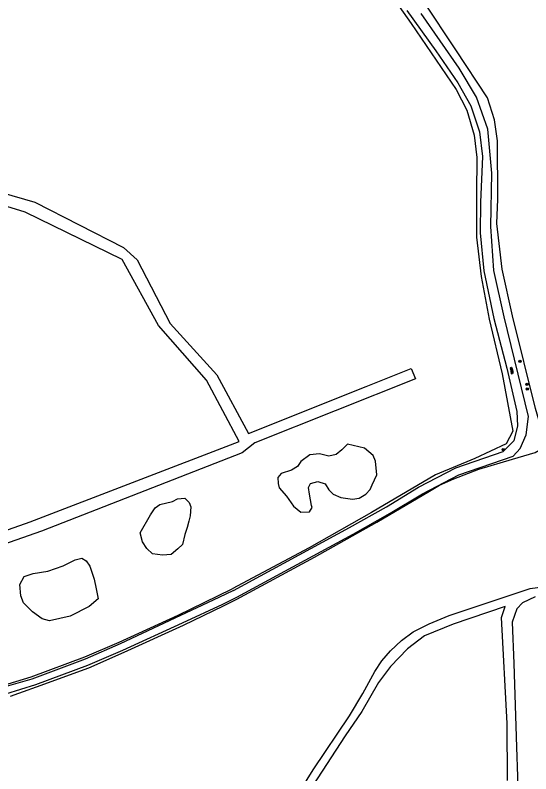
# Model space of a CAD drawing. Extents: x 126000 to 131009, y 393000 to 395500.
# Drawn here: x 128899.8 to 129078, y 394764.7 to 395027 of the extents above; entities that cross this region are included whole.
import ezdxf

# ---------------------------------------------------------------- set-up
doc = ezdxf.new("R2010")
doc.units = 0
for name, color, linetype in [('gg-afsc-draadraster', 7, 'Continuous'), ('gg-knt-onverhard', 7, 'Continuous'), ('gt-grn-groengrens', 7, 'Continuous'), ('gt-symb-boom', 7, 'Continuous'), ('gt-symb-overige verharding', 7, 'Continuous')]:
    doc.layers.add(name, color=color, linetype=linetype)

# ---------------------------------------------------------------- blocks, each defined once
blk = doc.blocks.new('gt0-BOOM')
at = {"layer": 'gt-symb-boom'}
for radius in [0.4, 0.2]:
    blk.add_circle((0, 0), radius, dxfattribs=at)
blk = doc.blocks.new('gt0-OVH')
at = {"layer": 'gt-symb-overige verharding'}
for points in [[(-0.97, 0.3), (-0.97, 0.31), (-0.96, 0.32), (-0.97, 0.33), (-0.97, 0.34), (-0.98, 0.35), (-0.99, 0.35), (-1, 0.36), (-1.01, 0.35), (-1.02, 0.35), (-1.03, 0.34), (-1.03, 0.33), (-1.04, 0.32), (-1.03, 0.31), (-1.03, 0.3), (-1.02, 0.29), (-1.01, 0.29), (-1, 0.28), (-0.99, 0.29), (-0.98, 0.29)], [(-0.87, 0.11), (-0.87, 0.12), (-0.86, 0.13), (-0.87, 0.14), (-0.87, 0.15), (-0.88, 0.16), (-0.89, 0.16), (-0.9, 0.16), (-0.91, 0.16), (-0.92, 0.16), (-0.93, 0.15), (-0.93, 0.14), (-0.94, 0.13), (-0.93, 0.12), (-0.93, 0.11), (-0.92, 0.1), (-0.91, 0.09), (-0.9, 0.09), (-0.89, 0.09), (-0.88, 0.1)], [(-0.77, 0.3), (-0.77, 0.31), (-0.76, 0.32), (-0.77, 0.33), (-0.77, 0.34), (-0.78, 0.35), (-0.79, 0.35), (-0.8, 0.36), (-0.81, 0.35), (-0.82, 0.35), (-0.83, 0.34), (-0.83, 0.33), (-0.84, 0.32), (-0.83, 0.31), (-0.83, 0.3), (-0.82, 0.29), (-0.81, 0.29), (-0.8, 0.28), (-0.79, 0.29), (-0.78, 0.29)], [(-0.67, 0.11), (-0.67, 0.12), (-0.66, 0.13), (-0.67, 0.14), (-0.67, 0.15), (-0.68, 0.16), (-0.69, 0.16), (-0.7, 0.16), (-0.71, 0.16), (-0.72, 0.16), (-0.73, 0.15), (-0.73, 0.14), (-0.74, 0.13), (-0.73, 0.12), (-0.73, 0.11), (-0.72, 0.1), (-0.71, 0.09), (-0.7, 0.09), (-0.69, 0.09), (-0.68, 0.1)], [(-0.57, 0.3), (-0.57, 0.31), (-0.56, 0.32), (-0.57, 0.33), (-0.57, 0.34), (-0.58, 0.35), (-0.59, 0.35), (-0.6, 0.36), (-0.61, 0.35), (-0.62, 0.35), (-0.63, 0.34), (-0.63, 0.33), (-0.64, 0.32), (-0.63, 0.31), (-0.63, 0.3), (-0.62, 0.29), (-0.61, 0.29), (-0.6, 0.28), (-0.59, 0.29), (-0.58, 0.29)], [(-0.47, 0.11), (-0.47, 0.12), (-0.46, 0.13), (-0.47, 0.14), (-0.47, 0.15), (-0.48, 0.16), (-0.49, 0.16), (-0.5, 0.16), (-0.51, 0.16), (-0.52, 0.16), (-0.53, 0.15), (-0.53, 0.14), (-0.54, 0.13), (-0.53, 0.12), (-0.53, 0.11), (-0.52, 0.1), (-0.51, 0.09), (-0.5, 0.09), (-0.49, 0.09), (-0.48, 0.1)], [(-0.37, 0.3), (-0.37, 0.31), (-0.36, 0.32), (-0.37, 0.33), (-0.37, 0.34), (-0.38, 0.35), (-0.39, 0.35), (-0.4, 0.36), (-0.41, 0.35), (-0.42, 0.35), (-0.43, 0.34), (-0.43, 0.33), (-0.44, 0.32), (-0.43, 0.31), (-0.43, 0.3), (-0.42, 0.29), (-0.41, 0.29), (-0.4, 0.28), (-0.39, 0.29), (-0.38, 0.29)], [(-0.27, 0.11), (-0.27, 0.12), (-0.26, 0.13), (-0.27, 0.14), (-0.27, 0.15), (-0.28, 0.16), (-0.29, 0.16), (-0.3, 0.16), (-0.31, 0.16), (-0.32, 0.16), (-0.33, 0.15), (-0.33, 0.14), (-0.34, 0.13), (-0.33, 0.12), (-0.33, 0.11), (-0.32, 0.1), (-0.31, 0.09), (-0.3, 0.09), (-0.29, 0.09), (-0.28, 0.1)], [(-0.17, 0.3), (-0.17, 0.31), (-0.16, 0.32), (-0.17, 0.33), (-0.17, 0.34), (-0.18, 0.35), (-0.19, 0.35), (-0.2, 0.36), (-0.21, 0.35), (-0.22, 0.35), (-0.23, 0.34), (-0.23, 0.33), (-0.24, 0.32), (-0.23, 0.31), (-0.23, 0.3), (-0.22, 0.29), (-0.21, 0.29), (-0.2, 0.28), (-0.19, 0.29), (-0.18, 0.29)], [(-0.07, 0.11), (-0.07, 0.12), (-0.06, 0.13), (-0.07, 0.14), (-0.07, 0.15), (-0.08, 0.16), (-0.09, 0.16), (-0.1, 0.16), (-0.11, 0.16), (-0.12, 0.16), (-0.13, 0.15), (-0.13, 0.14), (-0.14, 0.13), (-0.13, 0.12), (-0.13, 0.11), (-0.12, 0.1), (-0.11, 0.09), (-0.1, 0.09), (-0.09, 0.09), (-0.08, 0.1)], [(0.03, 0.3), (0.03, 0.31), (0.04, 0.32), (0.03, 0.33), (0.03, 0.34), (0.02, 0.35), (0.01, 0.35), (0, 0.36), (-0.01, 0.35), (-0.02, 0.35), (-0.03, 0.34), (-0.03, 0.33), (-0.04, 0.32), (-0.03, 0.31), (-0.03, 0.3), (-0.02, 0.29), (-0.01, 0.29), (0, 0.28), (0.01, 0.29), (0.02, 0.29)], [(0.13, 0.11), (0.13, 0.12), (0.14, 0.13), (0.13, 0.14), (0.13, 0.15), (0.12, 0.16), (0.11, 0.16), (0.1, 0.16), (0.09, 0.16), (0.08, 0.16), (0.07, 0.15), (0.07, 0.14), (0.06, 0.13), (0.07, 0.12), (0.07, 0.11), (0.08, 0.1), (0.09, 0.09), (0.1, 0.09), (0.11, 0.09), (0.12, 0.1)], [(0.23, 0.3), (0.23, 0.31), (0.24, 0.32), (0.23, 0.33), (0.23, 0.34), (0.22, 0.35), (0.21, 0.35), (0.2, 0.36), (0.19, 0.35), (0.18, 0.35), (0.17, 0.34), (0.17, 0.33), (0.16, 0.32), (0.17, 0.31), (0.17, 0.3), (0.18, 0.29), (0.19, 0.29), (0.2, 0.28), (0.21, 0.29), (0.22, 0.29)], [(0.33, 0.11), (0.33, 0.12), (0.34, 0.13), (0.33, 0.14), (0.33, 0.15), (0.32, 0.16), (0.31, 0.16), (0.3, 0.16), (0.29, 0.16), (0.28, 0.16), (0.27, 0.15), (0.27, 0.14), (0.26, 0.13), (0.27, 0.12), (0.27, 0.11), (0.28, 0.1), (0.29, 0.09), (0.3, 0.09), (0.31, 0.09), (0.32, 0.1)], [(0.43, 0.3), (0.43, 0.31), (0.44, 0.32), (0.43, 0.33), (0.43, 0.34), (0.42, 0.35), (0.41, 0.35), (0.4, 0.36), (0.39, 0.35), (0.38, 0.35), (0.37, 0.34), (0.37, 0.33), (0.36, 0.32), (0.37, 0.31), (0.37, 0.3), (0.38, 0.29), (0.39, 0.29), (0.4, 0.28), (0.41, 0.29), (0.42, 0.29)], [(0.53, 0.11), (0.53, 0.12), (0.54, 0.13), (0.53, 0.14), (0.53, 0.15), (0.52, 0.16), (0.51, 0.16), (0.5, 0.16), (0.49, 0.16), (0.48, 0.16), (0.47, 0.15), (0.47, 0.14), (0.46, 0.13), (0.47, 0.12), (0.47, 0.11), (0.48, 0.1), (0.49, 0.09), (0.5, 0.09), (0.51, 0.09), (0.52, 0.1)], [(0.63, 0.3), (0.63, 0.31), (0.64, 0.32), (0.63, 0.33), (0.63, 0.34), (0.62, 0.35), (0.61, 0.35), (0.6, 0.36), (0.59, 0.35), (0.58, 0.35), (0.57, 0.34), (0.57, 0.33), (0.56, 0.32), (0.57, 0.31), (0.57, 0.3), (0.58, 0.29), (0.59, 0.29), (0.6, 0.28), (0.61, 0.29), (0.62, 0.29)], [(0.73, 0.11), (0.73, 0.12), (0.74, 0.13), (0.73, 0.14), (0.73, 0.15), (0.72, 0.16), (0.71, 0.16), (0.7, 0.16), (0.69, 0.16), (0.68, 0.16), (0.67, 0.15), (0.67, 0.14), (0.66, 0.13), (0.67, 0.12), (0.67, 0.11), (0.68, 0.1), (0.69, 0.09), (0.7, 0.09), (0.71, 0.09), (0.72, 0.1)], [(0.83, 0.3), (0.83, 0.31), (0.84, 0.32), (0.83, 0.33), (0.83, 0.34), (0.82, 0.35), (0.81, 0.35), (0.8, 0.36), (0.79, 0.35), (0.78, 0.35), (0.77, 0.34), (0.77, 0.33), (0.76, 0.32), (0.77, 0.31), (0.77, 0.3), (0.78, 0.29), (0.79, 0.29), (0.8, 0.28), (0.81, 0.29), (0.82, 0.29)], [(0.93, 0.11), (0.93, 0.12), (0.94, 0.13), (0.93, 0.14), (0.93, 0.15), (0.92, 0.16), (0.91, 0.16), (0.9, 0.16), (0.89, 0.16), (0.88, 0.16), (0.87, 0.15), (0.87, 0.14), (0.86, 0.13), (0.87, 0.12), (0.87, 0.11), (0.88, 0.1), (0.89, 0.09), (0.9, 0.09), (0.91, 0.09), (0.92, 0.1)], [(1.03, 0.3), (1.03, 0.31), (1.04, 0.32), (1.03, 0.33), (1.03, 0.34), (1.02, 0.35), (1.01, 0.35), (1, 0.36), (0.99, 0.35), (0.98, 0.35), (0.97, 0.34), (0.97, 0.33), (0.96, 0.32), (0.97, 0.31), (0.97, 0.3), (0.98, 0.29), (0.99, 0.29), (1, 0.28), (1.01, 0.29), (1.02, 0.29)], [(-0.97, -0.14), (-0.97, -0.13), (-0.96, -0.12), (-0.97, -0.11), (-0.97, -0.1), (-0.98, -0.09), (-0.99, -0.09), (-1, -0.08), (-1.01, -0.09), (-1.02, -0.09), (-1.03, -0.1), (-1.03, -0.11), (-1.04, -0.12), (-1.03, -0.13), (-1.03, -0.14), (-1.02, -0.15), (-1.01, -0.15), (-1, -0.16), (-0.99, -0.15), (-0.98, -0.15)], [(-0.87, -0.33), (-0.87, -0.32), (-0.86, -0.31), (-0.87, -0.3), (-0.87, -0.29), (-0.88, -0.28), (-0.89, -0.28), (-0.9, -0.28), (-0.91, -0.28), (-0.92, -0.28), (-0.93, -0.29), (-0.93, -0.3), (-0.94, -0.31), (-0.93, -0.32), (-0.93, -0.33), (-0.92, -0.34), (-0.91, -0.35), (-0.9, -0.35), (-0.89, -0.35), (-0.88, -0.34)], [(-0.77, -0.14), (-0.77, -0.13), (-0.76, -0.12), (-0.77, -0.11), (-0.77, -0.1), (-0.78, -0.09), (-0.79, -0.09), (-0.8, -0.08), (-0.81, -0.09), (-0.82, -0.09), (-0.83, -0.1), (-0.83, -0.11), (-0.84, -0.12), (-0.83, -0.13), (-0.83, -0.14), (-0.82, -0.15), (-0.81, -0.15), (-0.8, -0.16), (-0.79, -0.15), (-0.78, -0.15)], [(-0.67, -0.33), (-0.67, -0.32), (-0.66, -0.31), (-0.67, -0.3), (-0.67, -0.29), (-0.68, -0.28), (-0.69, -0.28), (-0.7, -0.28), (-0.71, -0.28), (-0.72, -0.28), (-0.73, -0.29), (-0.73, -0.3), (-0.74, -0.31), (-0.73, -0.32), (-0.73, -0.33), (-0.72, -0.34), (-0.71, -0.35), (-0.7, -0.35), (-0.69, -0.35), (-0.68, -0.34)], [(-0.57, -0.14), (-0.57, -0.13), (-0.56, -0.12), (-0.57, -0.11), (-0.57, -0.1), (-0.58, -0.09), (-0.59, -0.09), (-0.6, -0.08), (-0.61, -0.09), (-0.62, -0.09), (-0.63, -0.1), (-0.63, -0.11), (-0.64, -0.12), (-0.63, -0.13), (-0.63, -0.14), (-0.62, -0.15), (-0.61, -0.15), (-0.6, -0.16), (-0.59, -0.15), (-0.58, -0.15)], [(-0.47, -0.33), (-0.47, -0.32), (-0.46, -0.31), (-0.47, -0.3), (-0.47, -0.29), (-0.48, -0.28), (-0.49, -0.28), (-0.5, -0.28), (-0.51, -0.28), (-0.52, -0.28), (-0.53, -0.29), (-0.53, -0.3), (-0.54, -0.31), (-0.53, -0.32), (-0.53, -0.33), (-0.52, -0.34), (-0.51, -0.35), (-0.5, -0.35), (-0.49, -0.35), (-0.48, -0.34)], [(-0.37, -0.14), (-0.37, -0.13), (-0.36, -0.12), (-0.37, -0.11), (-0.37, -0.1), (-0.38, -0.09), (-0.39, -0.09), (-0.4, -0.08), (-0.41, -0.09), (-0.42, -0.09), (-0.43, -0.1), (-0.43, -0.11), (-0.44, -0.12), (-0.43, -0.13), (-0.43, -0.14), (-0.42, -0.15), (-0.41, -0.15), (-0.4, -0.16), (-0.39, -0.15), (-0.38, -0.15)], [(-0.27, -0.33), (-0.27, -0.32), (-0.26, -0.31), (-0.27, -0.3), (-0.27, -0.29), (-0.28, -0.28), (-0.29, -0.28), (-0.3, -0.28), (-0.31, -0.28), (-0.32, -0.28), (-0.33, -0.29), (-0.33, -0.3), (-0.34, -0.31), (-0.33, -0.32), (-0.33, -0.33), (-0.32, -0.34), (-0.31, -0.35), (-0.3, -0.35), (-0.29, -0.35), (-0.28, -0.34)], [(-0.17, -0.14), (-0.17, -0.13), (-0.16, -0.12), (-0.17, -0.11), (-0.17, -0.1), (-0.18, -0.09), (-0.19, -0.09), (-0.2, -0.08), (-0.21, -0.09), (-0.22, -0.09), (-0.23, -0.1), (-0.23, -0.11), (-0.24, -0.12), (-0.23, -0.13), (-0.23, -0.14), (-0.22, -0.15), (-0.21, -0.15), (-0.2, -0.16), (-0.19, -0.15), (-0.18, -0.15)], [(-0.07, -0.33), (-0.07, -0.32), (-0.06, -0.31), (-0.07, -0.3), (-0.07, -0.29), (-0.08, -0.28), (-0.09, -0.28), (-0.1, -0.28), (-0.11, -0.28), (-0.12, -0.28), (-0.13, -0.29), (-0.13, -0.3), (-0.14, -0.31), (-0.13, -0.32), (-0.13, -0.33), (-0.12, -0.34), (-0.11, -0.35), (-0.1, -0.35), (-0.09, -0.35), (-0.08, -0.34)], [(0.03, -0.14), (0.03, -0.13), (0.04, -0.12), (0.03, -0.11), (0.03, -0.1), (0.02, -0.09), (0.01, -0.09), (0, -0.08), (-0.01, -0.09), (-0.02, -0.09), (-0.03, -0.1), (-0.03, -0.11), (-0.04, -0.12), (-0.03, -0.13), (-0.03, -0.14), (-0.02, -0.15), (-0.01, -0.15), (0, -0.16), (0.01, -0.15), (0.02, -0.15)], [(0.13, -0.33), (0.13, -0.32), (0.14, -0.31), (0.13, -0.3), (0.13, -0.29), (0.12, -0.28), (0.11, -0.28), (0.1, -0.28), (0.09, -0.28), (0.08, -0.28), (0.07, -0.29), (0.07, -0.3), (0.06, -0.31), (0.07, -0.32), (0.07, -0.33), (0.08, -0.34), (0.09, -0.35), (0.1, -0.35), (0.11, -0.35), (0.12, -0.34)], [(0.23, -0.14), (0.23, -0.13), (0.24, -0.12), (0.23, -0.11), (0.23, -0.1), (0.22, -0.09), (0.21, -0.09), (0.2, -0.08), (0.19, -0.09), (0.18, -0.09), (0.17, -0.1), (0.17, -0.11), (0.16, -0.12), (0.17, -0.13), (0.17, -0.14), (0.18, -0.15), (0.19, -0.15), (0.2, -0.16), (0.21, -0.15), (0.22, -0.15)], [(0.33, -0.33), (0.33, -0.32), (0.34, -0.31), (0.33, -0.3), (0.33, -0.29), (0.32, -0.28), (0.31, -0.28), (0.3, -0.28), (0.29, -0.28), (0.28, -0.28), (0.27, -0.29), (0.27, -0.3), (0.26, -0.31), (0.27, -0.32), (0.27, -0.33), (0.28, -0.34), (0.29, -0.35), (0.3, -0.35), (0.31, -0.35), (0.32, -0.34)], [(0.43, -0.14), (0.43, -0.13), (0.44, -0.12), (0.43, -0.11), (0.43, -0.1), (0.42, -0.09), (0.41, -0.09), (0.4, -0.08), (0.39, -0.09), (0.38, -0.09), (0.37, -0.1), (0.37, -0.11), (0.36, -0.12), (0.37, -0.13), (0.37, -0.14), (0.38, -0.15), (0.39, -0.15), (0.4, -0.16), (0.41, -0.15), (0.42, -0.15)], [(0.53, -0.33), (0.53, -0.32), (0.54, -0.31), (0.53, -0.3), (0.53, -0.29), (0.52, -0.28), (0.51, -0.28), (0.5, -0.28), (0.49, -0.28), (0.48, -0.28), (0.47, -0.29), (0.47, -0.3), (0.46, -0.31), (0.47, -0.32), (0.47, -0.33), (0.48, -0.34), (0.49, -0.35), (0.5, -0.35), (0.51, -0.35), (0.52, -0.34)], [(0.63, -0.14), (0.63, -0.13), (0.64, -0.12), (0.63, -0.11), (0.63, -0.1), (0.62, -0.09), (0.61, -0.09), (0.6, -0.08), (0.59, -0.09), (0.58, -0.09), (0.57, -0.1), (0.57, -0.11), (0.56, -0.12), (0.57, -0.13), (0.57, -0.14), (0.58, -0.15), (0.59, -0.15), (0.6, -0.16), (0.61, -0.15), (0.62, -0.15)], [(0.73, -0.33), (0.73, -0.32), (0.74, -0.31), (0.73, -0.3), (0.73, -0.29), (0.72, -0.28), (0.71, -0.28), (0.7, -0.28), (0.69, -0.28), (0.68, -0.28), (0.67, -0.29), (0.67, -0.3), (0.66, -0.31), (0.67, -0.32), (0.67, -0.33), (0.68, -0.34), (0.69, -0.35), (0.7, -0.35), (0.71, -0.35), (0.72, -0.34)], [(0.83, -0.14), (0.83, -0.13), (0.84, -0.12), (0.83, -0.11), (0.83, -0.1), (0.82, -0.09), (0.81, -0.09), (0.8, -0.08), (0.79, -0.09), (0.78, -0.09), (0.77, -0.1), (0.77, -0.11), (0.76, -0.12), (0.77, -0.13), (0.77, -0.14), (0.78, -0.15), (0.79, -0.15), (0.8, -0.16), (0.81, -0.15), (0.82, -0.15)], [(0.93, -0.33), (0.93, -0.32), (0.94, -0.31), (0.93, -0.3), (0.93, -0.29), (0.92, -0.28), (0.91, -0.28), (0.9, -0.28), (0.89, -0.28), (0.88, -0.28), (0.87, -0.29), (0.87, -0.3), (0.86, -0.31), (0.87, -0.32), (0.87, -0.33), (0.88, -0.34), (0.89, -0.35), (0.9, -0.35), (0.91, -0.35), (0.92, -0.34)], [(1.03, -0.14), (1.03, -0.13), (1.04, -0.12), (1.03, -0.11), (1.03, -0.1), (1.02, -0.09), (1.01, -0.09), (1, -0.08), (0.99, -0.09), (0.98, -0.09), (0.97, -0.1), (0.97, -0.11), (0.96, -0.12), (0.97, -0.13), (0.97, -0.14), (0.98, -0.15), (0.99, -0.15), (1, -0.16), (1.01, -0.15), (1.02, -0.15)]]:
    blk.add_lwpolyline(points, close=True, dxfattribs=at)

msp = doc.modelspace()

# ---------------------------------------------------------------- linework, layer by layer
at = {"layer": 'gg-afsc-draadraster'}
for points in [[(128929.63, 395177.68), (128958.13, 395136.73), (128984.58, 395098.84), (129006.63, 395066.89), (129036.64, 395024.12), (129052.21, 395001.28), (129055.93, 394994.19), (129058.37, 394985.54), (129059.34, 394977.8), (129059.25, 394965.22), (129059.27, 394950.21), (129060.8, 394936.65), (129063.61, 394921.89), (129068.12, 394902.99), (129071.76, 394883.25), (129069.49, 394878.81), (129058.67, 394873.75), (129045.03, 394868.11), (129022.97, 394855.12), (129001.4, 394842.88), (128974.79, 394828.72)], [(129083.4, 394878.18), (129079.66, 394891.05), (129071.62, 394923.07), (129068.04, 394939.19), (129066.29, 394955.02), (129066.63, 394963.37), (129066.51, 394983.55), (129065.46, 394990.85), (129063.03, 394998.41), (129052.11, 395015.03), (129040.91, 395031.79), (129025.95, 395052.15), (129022.12, 395057.71), (129022.88, 395058.18), (129021.09, 395060.77), (129019.99, 395060.75), (129012.13, 395072.3), (128994.41, 395097.92), (128977.46, 395122.34), (128978.49, 395123.4)], [(128976.35, 394825.13), (129003.22, 394839.62), (129024.79, 394851.75), (129042.36, 394862.11), (129046.48, 394864.52), (129051.35, 394866.75), (129059.98, 394870.06), (129071.7, 394873.48), (129079.49, 394875.86), (129083.4, 394878.18)], [(128708.18, 394774.96), (128710.18, 394774.53), (128720.23, 394774.32), (128750.58, 394776.68), (128815.64, 394782.54), (128825.97, 394783.5), (128855.72, 394786.4), (128880.23, 394790.77), (128888.33, 394793), (128897.4, 394795.8), (128905.32, 394798.33), (128923.83, 394805.14), (128935.74, 394810.28), (128956.16, 394819.6), (128969.84, 394826.25), (128974.79, 394828.72)], [(128898.15, 394791.61), (128907.22, 394794.82), (128925.23, 394801.34), (128937.41, 394806.76), (128957.96, 394816.18), (128971.78, 394822.81), (128976.35, 394825.13)]]:
    msp.add_lwpolyline(points, dxfattribs=at)
at = {"layer": 'gg-knt-onverhard'}
for points in [[(129035.18, 395028.62), (129045.2, 395014.67), (129052.72, 395003.61), (129057.28, 394995.61), (129060.24, 394986.65), (129061.28, 394978.17), (129060.65, 394962.37), (129060.53, 394951.76), (129061.71, 394938.6), (129065.18, 394922.17), (129069.68, 394905.01), (129073.14, 394890.04), (129073.38, 394885.04), (129072.17, 394879.83), (129068.42, 394876.12)], [(129071.91, 394874.55), (129074.28, 394877.15), (129076.38, 394881.96), (129077.16, 394888.28), (129068.84, 394922.77), (129065.18, 394938.7), (129064.15, 394953.93), (129064.51, 394972.33), (129063.11, 394987.54), (129059.22, 394998.66), (129053.21, 395008.62), (129040.09, 395027.59)], [(128872.37, 394978.49), (128878.75, 394973.93), (128887, 394968.03), (128906.57, 394962.34), (128937.18, 394946.63), (128941.97, 394942.37), (128953.41, 394920.39), (128969.48, 394902.61), (128980.4, 394882.37), (129021.04, 394898.64), (129036.69, 394904.9), (129038.12, 394901.32), (128982.64, 394879.12), (128978.19, 394875.73), (128908.93, 394848.57), (128824.69, 394819.14), (128757.14, 394793.65), (128710.37, 394776.61), (128708.18, 394774.96)], [(128726.39, 394784.89), (128834.82, 394827.04), (128904.97, 394851.81), (128977.23, 394879.64), (128965.92, 394900.82), (128949.29, 394919.76), (128936.81, 394942.53), (128903.27, 394958.91), (128884.08, 394964.74), (128872.36, 394972.73), (128867.93, 394977.62)], [(129033.28, 394810.83), (129037.33, 394813.78), (129042.91, 394816.64), (129049.83, 394819.42), (129077.76, 394828.84), (129087.1, 394830.07), (129096, 394831.25), (129097.84, 394836.08), (129095.88, 394846.14), (129090.88, 394868.03), (129090.44, 394883.2)], [(128975.23, 394828.12), (129015.3, 394849.9), (129028.13, 394857.08), (129039.23, 394863.78), (129052.08, 394870.54), (129068.42, 394876.12)], [(128976.41, 394825.79), (129016.56, 394847.61), (129029.44, 394854.83), (129040.51, 394861.51), (129053.12, 394868.14), (129071.91, 394874.55)], [(128975.23, 394828.12), (128970.17, 394825.64), (128936.11, 394809.64), (128924.02, 394804.43), (128905.58, 394797.52), (128897.54, 394795.17), (128888.59, 394792.28), (128880.41, 394790.15), (128865.9, 394786.89), (128848.97, 394784.76), (128805.93, 394781.1), (128763.12, 394777.3), (128720.44, 394773.59), (128713.13, 394773.51), (128706.07, 394773.37)], [(128705.69, 394769.85), (128721.38, 394770.5), (128762.8, 394774.37), (128806.26, 394778.41), (128848.85, 394782.42), (128867.18, 394784.58), (128879.76, 394787.65), (128889.42, 394790.11), (128896.54, 394792.36), (128906.98, 394795.59), (128924.94, 394802.26), (128937, 394807.46), (128957.64, 394816.97), (128971.51, 394823.45), (128976.41, 394825.79)], [(129079.55, 394825.9), (129075.09, 394823.84), (129073.2, 394821.78), (129071.57, 394817.22), (129072.17, 394802.88), (129073.03, 394773.92), (129073.69, 394753.71)], [(129069.93, 394762.48), (129069.8, 394782.13), (129067.91, 394818.83), (129069.11, 394822.61), (129051.17, 394816.43), (129041.21, 394812.39), (129035.37, 394808.01), (129029.45, 394801.82), (129025.32, 394796.33), (129019.63, 394786.33), (129013.84, 394777.84), (129002.65, 394760.7)], [(128988.22, 394742.75), (129002.8, 394766.14), (129015.33, 394784.76), (129019.9, 394792.53), (129024.1, 394800.14), (129026.55, 394803.76), (129029.47, 394807.3), (129033.28, 394810.83)]]:
    msp.add_lwpolyline(points, dxfattribs=at)
at = {"layer": 'gt-grn-groengrens'}
for points in [[(129002.26, 394857.55), (129001.46, 394861.42), (129001.19, 394863.68), (129001.86, 394865.14), (129004.39, 394865.81), (129006.92, 394865.01), (129008.25, 394862.88), (129009.71, 394861.42), (129012.37, 394860.22), (129016.37, 394859.68), (129018.63, 394860.08), (129021.02, 394861.42), (129022.49, 394863.01), (129023.15, 394864.61), (129024.75, 394868.07), (129024.35, 394872.87), (129023.55, 394874.73), (129020.49, 394877.26), (129014.64, 394878.73), (129012.64, 394876.73), (129010.78, 394875.13), (129008.25, 394874.6), (129004.92, 394875.4), (129001.59, 394875), (128998.53, 394872.74), (128997.33, 394871), (128995.34, 394869.67), (128991.74, 394868.61), (128990.55, 394867.14), (128990.68, 394865.14), (128991.08, 394863.55), (128993.61, 394860.75), (128996, 394857.29), (128998.53, 394855.16), (129001.46, 394855.29), (129002.39, 394856.76), (129002.26, 394857.55)], [(128945.27, 394842.68), (128943.81, 394844.94), (128943.01, 394848.01), (128946.6, 394854.27), (128948.2, 394856.66), (128949.8, 394857.86), (128954.19, 394858.93), (128955.92, 394859.86), (128958.45, 394859.99), (128959.91, 394858.53), (128960.45, 394857.06), (128960.31, 394853.87), (128959.78, 394852.14), (128959.25, 394849.87), (128958.45, 394847.48), (128957.65, 394844.01), (128956.05, 394842.55), (128953.66, 394840.55), (128950.73, 394840.28), (128947.27, 394840.82), (128945.27, 394842.68)], [(128901.75, 394826.3), (128901.36, 394830.16), (128902.95, 394832.96), (128906.01, 394834.03), (128911.07, 394834.82), (128916.39, 394836.69), (128920.52, 394838.68), (128922.78, 394839.35), (128924.38, 394838.42), (128925.58, 394836.55), (128927.04, 394832.03), (128927.84, 394828.7), (128928.5, 394825.24), (128925.31, 394822.57), (128918.79, 394819.24), (128911.6, 394817.65), (128909.07, 394818.31), (128905.75, 394820.71), (128902.69, 394823.9), (128901.75, 394826.3)]]:
    msp.add_lwpolyline(points, dxfattribs=at)

# ---------------------------------------------------------------- block references
at = {"layer": 'gt-symb-boom'}
for p in [(129074.21, 394907.34), (129076.68, 394899.37), (129076.78, 394897.82), (129068.48, 394876.83)]:
    msp.add_blockref('gt0-BOOM', p, dxfattribs=at)
at = {"layer": 'gt-symb-overige verharding', "rotation": 100.19720557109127}
msp.add_blockref('gt0-OVH', (129071.42, 394904.12), dxfattribs=at)

doc.saveas('drawing.dxf')
